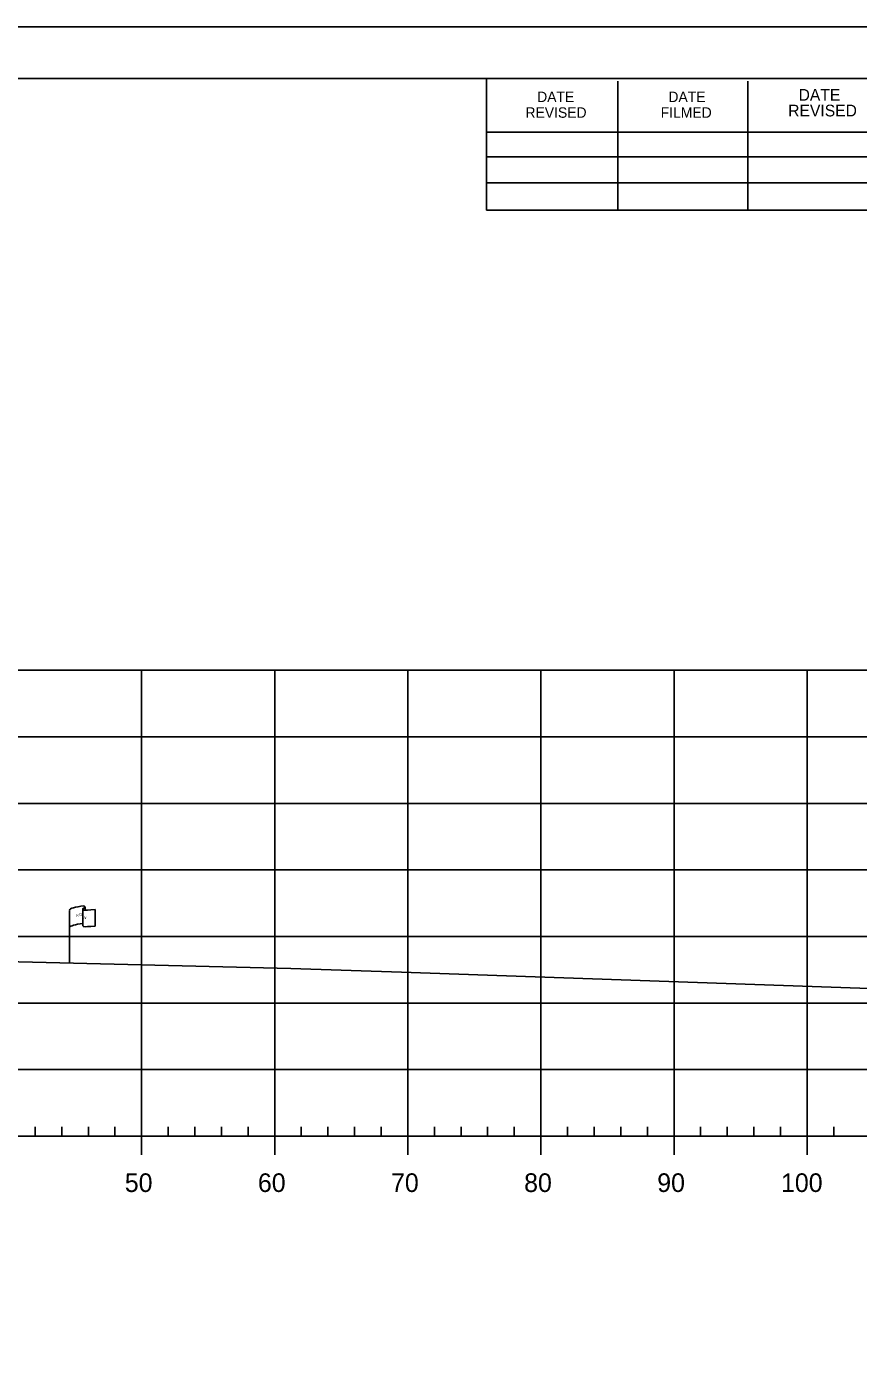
# Model space of a CAD drawing. Extents: x 1370843 to 1371177, y 380307 to 382654.
# Drawn here: x 1371055.1 to 1371117.6, y 382127 to 382227.5 of the extents above; entities that cross this region are included whole.
import ezdxf

# ---------------------------------------------------------------- set-up
doc = ezdxf.new("R2010")
doc.units = 0
for name, color, linetype in [('R_Axis', 7, 'Continuous'), ('R_Axis Annot', 7, 'Continuous'), ('R_Border', 7, 'Continuous'), ('R_Exist Surface', 7, 'Continuous'), ('R_Grid', 7, 'Continuous'), ('R_No Plot', 7, 'Continuous'), ('R_ROW', 7, 'Continuous')]:
    doc.layers.add(name, color=color, linetype=linetype)

msp = doc.modelspace()

# ---------------------------------------------------------------- linework, layer by layer
at = {"layer": 'R_Axis'}
for p, q in [((1371055.71, 382144.15), (1371055.71, 382144.85)), ((1371057.71, 382144.15), (1371057.71, 382144.85)), ((1371059.71, 382144.15), (1371059.71, 382144.85)), ((1371061.71, 382144.15), (1371061.71, 382144.85)), ((1371065.71, 382144.15), (1371065.71, 382144.85)), ((1371067.71, 382144.15), (1371067.71, 382144.85)), ((1371069.71, 382144.15), (1371069.71, 382144.85)), ((1371071.71, 382144.15), (1371071.71, 382144.85)), ((1371075.71, 382144.15), (1371075.71, 382144.85)), ((1371077.71, 382144.15), (1371077.71, 382144.85)), ((1371079.71, 382144.15), (1371079.71, 382144.85)), ((1371081.71, 382144.15), (1371081.71, 382144.85)), ((1371085.71, 382144.15), (1371085.71, 382144.85)), ((1371087.71, 382144.15), (1371087.71, 382144.85)), ((1371089.71, 382144.15), (1371089.71, 382144.85)), ((1371091.71, 382144.15), (1371091.71, 382144.85)), ((1371095.71, 382144.15), (1371095.71, 382144.85)), ((1371097.71, 382144.15), (1371097.71, 382144.85)), ((1371099.71, 382144.15), (1371099.71, 382144.85)), ((1371101.71, 382144.15), (1371101.71, 382144.85)), ((1371105.71, 382144.15), (1371105.71, 382144.85)), ((1371107.71, 382144.15), (1371107.71, 382144.85)), ((1371109.71, 382144.15), (1371109.71, 382144.85)), ((1371111.71, 382144.15), (1371111.71, 382144.85)), ((1371115.71, 382144.15), (1371115.71, 382144.85)), ((1370868.71, 382144.15), (1371158.71, 382144.15)), ((1371063.71, 382142.75), (1371063.71, 382144.15)), ((1371073.71, 382142.75), (1371073.71, 382144.15)), ((1371083.71, 382142.75), (1371083.71, 382144.15)), ((1371093.71, 382142.75), (1371093.71, 382144.15)), ((1371103.71, 382142.75), (1371103.71, 382144.15)), ((1371113.71, 382142.75), (1371113.71, 382144.15))]:
    msp.add_line(p, q, dxfattribs=at)
at = {"layer": 'R_Border'}
for p, q in [((1370855.71, 382223.61), (1371171.89, 382223.61)), ((1371089.63, 382213.73), (1371089.63, 382223.61)), ((1371099.49, 382213.73), (1371099.49, 382223.41)), ((1371109.25, 382213.73), (1371109.25, 382223.41)), ((1371089.63, 382219.59), (1371128.79, 382219.59)), ((1371089.63, 382217.73), (1371128.79, 382217.73)), ((1371089.63, 382213.73), (1371089.63, 382215.79)), ((1371089.63, 382215.79), (1371128.79, 382215.79)), ((1371171.89, 382213.73), (1371089.63, 382213.73))]:
    msp.add_line(p, q, dxfattribs=at)
at = {"layer": 'R_Exist Surface'}
msp.add_line((1371083.23, 382156.46), (1371158.71, 382153.86), dxfattribs=at)
msp.add_lwpolyline([(1370926.52, 382156.69), (1370928.81, 382157.3), (1370929.27, 382157.31), (1370929.74, 382157.33), (1370973.85, 382158.79), (1370987.4, 382161.95), (1370988.12, 382162.12), (1370988.44, 382162.16), (1370994.6, 382162.98), (1371000.43, 382163.09), (1371006.14, 382163.16), (1371010.87, 382162.9), (1371015.27, 382162.63), (1371023.3, 382161.7), (1371023.43, 382161.69), (1371023.58, 382161.65), (1371033.58, 382158.96), (1371042.16, 382157.97), (1371047.32, 382157.43), (1371074.92, 382156.75), (1371083.23, 382156.46)], dxfattribs=at)
at = {"layer": 'R_Grid'}
for p, q in [((1370868.71, 382179.15), (1371158.71, 382179.15)), ((1371063.71, 382144.15), (1371063.71, 382179.15)), ((1371073.71, 382144.15), (1371073.71, 382179.15)), ((1371083.71, 382144.15), (1371083.71, 382179.15)), ((1371093.71, 382144.15), (1371093.71, 382179.15)), ((1371103.71, 382144.15), (1371103.71, 382179.15)), ((1371113.71, 382144.15), (1371113.71, 382179.15)), ((1370868.71, 382174.15), (1371158.71, 382174.15)), ((1370868.71, 382169.15), (1371158.71, 382169.15)), ((1370868.71, 382164.15), (1371158.71, 382164.15)), ((1370868.71, 382159.15), (1371158.71, 382159.15)), ((1370868.71, 382154.15), (1371158.71, 382154.15)), ((1370868.71, 382149.15), (1371158.71, 382149.15)), ((1370868.71, 382144.15), (1371158.71, 382144.15))]:
    msp.add_line(p, q, dxfattribs=at)
at = {"layer": 'R_No Plot'}
msp.add_line((1370843.31, 382227.51), (1371176.64, 382227.51), dxfattribs=at)
for points in [[(1370843.3, 382227.51), (1371176.64, 382227.51), (1371176.64, 382014.17), (1370843.3, 382014.17)], [(1371089.63, 382223.61), (1371089.63, 382213.73), (1371125.36, 382213.73), (1371125.36, 382210.81), (1371148.56, 382210.81), (1371148.56, 382186.48), (1371171.89, 382186.48), (1371171.89, 382018.15), (1370855.71, 382018.15), (1370855.71, 382223.61)]]:
    msp.add_lwpolyline(points, close=True, dxfattribs=at)
at = {"layer": 'R_ROW'}
for p, q in [((1371058.29, 382157.16), (1371058.29, 382161.11)), ((1371059.29, 382161.21), (1371059.29, 382161.19)), ((1371059.29, 382161.19), (1371059.29, 382159.97)), ((1371059.46, 382161.36), (1371059.46, 382161.12)), ((1371060.23, 382161.17), (1371060.23, 382159.93))]:
    msp.add_line(p, q, dxfattribs=at)
for centre, radius, start, end in [((1371059.37, 382161.21), 0.078, 88.6458, 274.2828), ((1371059.38, 382161.36), 0.0783, 263.0712, 93.9564), ((1371059.37, 382159.97), 0.0783, 180, 273.9564)]:
    msp.add_arc(centre, radius, start, end, dxfattribs=at)
for centre, major_axis, ratio, start_param, end_param in [((1371059.88, 382161.16), (-1.58, -0.04), 0.19887, 5.030368, 6.283185), ((1371060.58, 382161.27), (-1.23, -0.13), 0.052933, 0.159456, 1.268315), ((1371059.87, 382159.84), (-1.58, -0.04), 0.19887, 5.083035, 6.194897), ((1371060.58, 382160.03), (-1.23, -0.13), 0.052933, 0.159456, 1.268315)]:
    msp.add_ellipse(centre, major_axis=major_axis, ratio=ratio, start_param=start_param, end_param=end_param, dxfattribs=at)

# ---------------------------------------------------------------- texts
at = {"layer": 'R_Axis Annot'}
for s, p in [('50', (1371062.45, 382139.95)), ('60', (1371072.45, 382139.95)), ('70', (1371082.45, 382139.95)), ('80', (1371092.45, 382139.95)), ('90', (1371102.45, 382139.95)), ('100', (1371111.75, 382139.95))]:
    msp.add_text(s, height=1.4, dxfattribs=at).set_placement(p)
at = {"layer": 'R_Border'}
for s, height, p in [('DATE', 0.782, (1371093.43, 382221.85)), ('DATE', 0.782, (1371103.29, 382221.85)), ('DATE', 0.879, (1371113.07, 382221.95)), ('REVISED', 0.782, (1371092.55, 382220.67)), ('FILMED', 0.782, (1371102.71, 382220.67)), ('REVISED', 0.879, (1371112.29, 382220.77))]:
    msp.add_text(s, height=height, rotation=360, dxfattribs=at).set_placement(p)
at = {"layer": 'R_ROW'}
for s, height, rotation, p in [(' O', 0.2, 9.9884, (1371058.96, 382160.66)), ('DWB 11-9-07', 0.001, 90, (1371059.46, 382161.12)), ('R ', 0.2, 9.9884, (1371058.81, 382160.61)), ('W', 0.2, 351.1788, (1371059.29, 382160.49)), ('DWB 11-9-07', 0.001, 5.0717, (1371060.22, 382159.93)), ('DWB 11-9-07', 0.001, 90, (1371058.29, 382157.16))]:
    msp.add_text(s, height=height, rotation=rotation, dxfattribs=at).set_placement(p)

doc.saveas('drawing.dxf')
